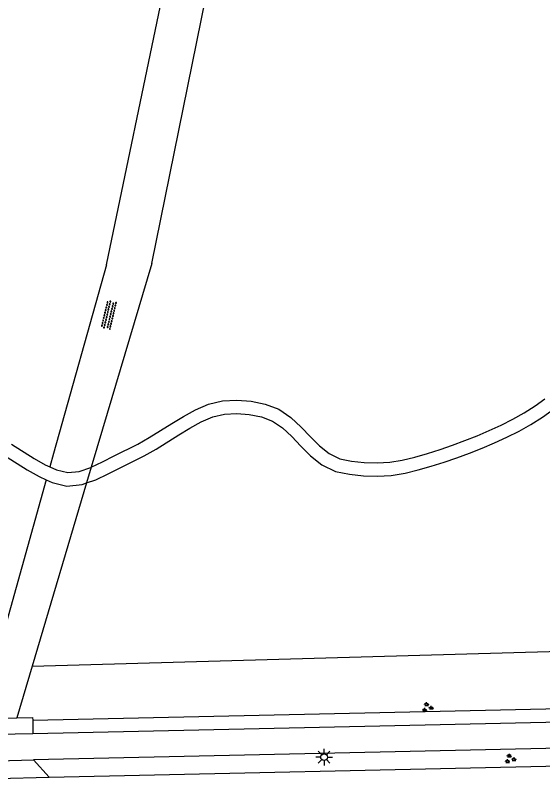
# Model space of a CAD drawing. Extents: x 128999 to 131010, y 395498 to 399007.
# Drawn here: x 129323.1 to 129362.7, y 396107.8 to 396165.1 of the extents above; entities that cross this region are included whole.
import ezdxf

# ---------------------------------------------------------------- set-up
doc = ezdxf.new("R2010")
doc.units = 0
for name, color, linetype in [('gg-knt-onverhard', 7, 'Continuous'), ('gg-knt-verharding', 7, 'Continuous'), ('gt-grn-groengrens', 7, 'Continuous'), ('gt-grn-groengrens NZ', 7, 'Continuous'), ('gt-grn-weggrens', 7, 'Continuous'), ('gt-symb-groenvak', 7, 'Continuous'), ('gt-symb-lichtmast', 7, 'Continuous'), ('gt-symb-overige verharding', 7, 'Continuous')]:
    doc.layers.add(name, color=color, linetype=linetype)

# ---------------------------------------------------------------- blocks, each defined once
blk = doc.blocks.new('gt0-OVH')
at = {"layer": 'gt-symb-overige verharding'}
for points in [[(-0.972, 0.298), (-0.967, 0.308), (-0.965, 0.319), (-0.966, 0.33), (-0.971, 0.34), (-0.978, 0.348), (-0.988, 0.353), (-0.999, 0.355), (-1.01, 0.354), (-1.02, 0.349), (-1.028, 0.342), (-1.033, 0.332), (-1.035, 0.321), (-1.034, 0.31), (-1.029, 0.3), (-1.022, 0.292), (-1.012, 0.287), (-1.001, 0.285), (-0.99, 0.286), (-0.98, 0.291)], [(-0.872, 0.106), (-0.867, 0.116), (-0.865, 0.126), (-0.866, 0.137), (-0.871, 0.147), (-0.878, 0.156), (-0.888, 0.161), (-0.899, 0.163), (-0.91, 0.162), (-0.92, 0.157), (-0.928, 0.15), (-0.933, 0.14), (-0.935, 0.129), (-0.934, 0.118), (-0.929, 0.108), (-0.922, 0.1), (-0.912, 0.095), (-0.901, 0.092), (-0.89, 0.094), (-0.88, 0.098)], [(-0.772, 0.298), (-0.767, 0.308), (-0.765, 0.319), (-0.766, 0.33), (-0.771, 0.34), (-0.778, 0.348), (-0.788, 0.353), (-0.799, 0.355), (-0.81, 0.354), (-0.82, 0.349), (-0.828, 0.342), (-0.833, 0.332), (-0.835, 0.321), (-0.834, 0.31), (-0.829, 0.3), (-0.822, 0.292), (-0.812, 0.287), (-0.801, 0.285), (-0.79, 0.286), (-0.78, 0.291)], [(-0.672, 0.106), (-0.667, 0.116), (-0.665, 0.126), (-0.666, 0.137), (-0.671, 0.147), (-0.678, 0.156), (-0.688, 0.161), (-0.699, 0.163), (-0.71, 0.162), (-0.72, 0.157), (-0.728, 0.15), (-0.733, 0.14), (-0.735, 0.129), (-0.734, 0.118), (-0.729, 0.108), (-0.722, 0.1), (-0.712, 0.095), (-0.701, 0.092), (-0.69, 0.094), (-0.68, 0.098)], [(-0.572, 0.298), (-0.567, 0.308), (-0.565, 0.319), (-0.566, 0.33), (-0.571, 0.34), (-0.578, 0.348), (-0.588, 0.353), (-0.599, 0.355), (-0.61, 0.354), (-0.62, 0.349), (-0.628, 0.342), (-0.633, 0.332), (-0.635, 0.321), (-0.634, 0.31), (-0.629, 0.3), (-0.622, 0.292), (-0.612, 0.287), (-0.601, 0.285), (-0.59, 0.286), (-0.58, 0.291)], [(-0.472, 0.106), (-0.467, 0.116), (-0.465, 0.126), (-0.466, 0.137), (-0.471, 0.147), (-0.478, 0.156), (-0.488, 0.161), (-0.499, 0.163), (-0.51, 0.162), (-0.52, 0.157), (-0.528, 0.15), (-0.533, 0.14), (-0.535, 0.129), (-0.534, 0.118), (-0.529, 0.108), (-0.522, 0.1), (-0.512, 0.095), (-0.501, 0.092), (-0.49, 0.094), (-0.48, 0.098)], [(-0.372, 0.298), (-0.367, 0.308), (-0.365, 0.319), (-0.366, 0.33), (-0.371, 0.34), (-0.378, 0.348), (-0.388, 0.353), (-0.399, 0.355), (-0.41, 0.354), (-0.42, 0.349), (-0.428, 0.342), (-0.433, 0.332), (-0.435, 0.321), (-0.434, 0.31), (-0.429, 0.3), (-0.422, 0.292), (-0.412, 0.287), (-0.401, 0.285), (-0.39, 0.286), (-0.38, 0.291)], [(-0.272, 0.106), (-0.267, 0.116), (-0.265, 0.126), (-0.266, 0.137), (-0.271, 0.147), (-0.278, 0.156), (-0.288, 0.161), (-0.299, 0.163), (-0.31, 0.162), (-0.32, 0.157), (-0.328, 0.15), (-0.333, 0.14), (-0.335, 0.129), (-0.334, 0.118), (-0.329, 0.108), (-0.322, 0.1), (-0.312, 0.095), (-0.301, 0.092), (-0.29, 0.094), (-0.28, 0.098)], [(-0.172, 0.298), (-0.167, 0.308), (-0.165, 0.319), (-0.166, 0.33), (-0.171, 0.34), (-0.178, 0.348), (-0.188, 0.353), (-0.199, 0.355), (-0.21, 0.354), (-0.22, 0.349), (-0.228, 0.342), (-0.233, 0.332), (-0.235, 0.321), (-0.234, 0.31), (-0.229, 0.3), (-0.222, 0.292), (-0.212, 0.287), (-0.201, 0.285), (-0.19, 0.286), (-0.18, 0.291)], [(-0.072, 0.106), (-0.067, 0.116), (-0.065, 0.126), (-0.066, 0.137), (-0.071, 0.147), (-0.078, 0.156), (-0.088, 0.161), (-0.099, 0.163), (-0.11, 0.162), (-0.12, 0.157), (-0.128, 0.15), (-0.133, 0.14), (-0.135, 0.129), (-0.134, 0.118), (-0.129, 0.108), (-0.122, 0.1), (-0.112, 0.095), (-0.101, 0.092), (-0.09, 0.094), (-0.08, 0.098)], [(0.028, 0.298), (0.033, 0.308), (0.035, 0.319), (0.034, 0.33), (0.029, 0.34), (0.022, 0.348), (0.012, 0.353), (0.001, 0.355), (-0.01, 0.354), (-0.02, 0.349), (-0.028, 0.342), (-0.033, 0.332), (-0.035, 0.321), (-0.034, 0.31), (-0.029, 0.3), (-0.022, 0.292), (-0.012, 0.287), (-0.001, 0.285), (0.01, 0.286), (0.02, 0.291)], [(0.128, 0.106), (0.133, 0.116), (0.135, 0.126), (0.134, 0.137), (0.129, 0.147), (0.122, 0.156), (0.112, 0.161), (0.101, 0.163), (0.09, 0.162), (0.08, 0.157), (0.072, 0.15), (0.067, 0.14), (0.065, 0.129), (0.066, 0.118), (0.071, 0.108), (0.078, 0.1), (0.088, 0.095), (0.099, 0.092), (0.11, 0.094), (0.12, 0.098)], [(0.228, 0.298), (0.233, 0.308), (0.235, 0.319), (0.234, 0.33), (0.229, 0.34), (0.222, 0.348), (0.212, 0.353), (0.201, 0.355), (0.19, 0.354), (0.18, 0.349), (0.172, 0.342), (0.167, 0.332), (0.165, 0.321), (0.166, 0.31), (0.171, 0.3), (0.178, 0.292), (0.188, 0.287), (0.199, 0.285), (0.21, 0.286), (0.22, 0.291)], [(0.328, 0.106), (0.333, 0.116), (0.335, 0.126), (0.334, 0.137), (0.329, 0.147), (0.322, 0.156), (0.312, 0.161), (0.301, 0.163), (0.29, 0.162), (0.28, 0.157), (0.272, 0.15), (0.267, 0.14), (0.265, 0.129), (0.266, 0.118), (0.271, 0.108), (0.278, 0.1), (0.288, 0.095), (0.299, 0.092), (0.31, 0.094), (0.32, 0.098)], [(0.428, 0.298), (0.433, 0.308), (0.435, 0.319), (0.434, 0.33), (0.429, 0.34), (0.422, 0.348), (0.412, 0.353), (0.401, 0.355), (0.39, 0.354), (0.38, 0.349), (0.372, 0.342), (0.367, 0.332), (0.365, 0.321), (0.366, 0.31), (0.371, 0.3), (0.378, 0.292), (0.388, 0.287), (0.399, 0.285), (0.41, 0.286), (0.42, 0.291)], [(0.528, 0.106), (0.533, 0.116), (0.535, 0.126), (0.534, 0.137), (0.529, 0.147), (0.522, 0.156), (0.512, 0.161), (0.501, 0.163), (0.49, 0.162), (0.48, 0.157), (0.472, 0.15), (0.467, 0.14), (0.465, 0.129), (0.466, 0.118), (0.471, 0.108), (0.478, 0.1), (0.488, 0.095), (0.499, 0.092), (0.51, 0.094), (0.52, 0.098)], [(0.628, 0.298), (0.633, 0.308), (0.635, 0.319), (0.634, 0.33), (0.629, 0.34), (0.622, 0.348), (0.612, 0.353), (0.601, 0.355), (0.59, 0.354), (0.58, 0.349), (0.572, 0.342), (0.567, 0.332), (0.565, 0.321), (0.566, 0.31), (0.571, 0.3), (0.578, 0.292), (0.588, 0.287), (0.599, 0.285), (0.61, 0.286), (0.62, 0.291)], [(0.728, 0.106), (0.733, 0.116), (0.735, 0.126), (0.734, 0.137), (0.729, 0.147), (0.722, 0.156), (0.712, 0.161), (0.701, 0.163), (0.69, 0.162), (0.68, 0.157), (0.672, 0.15), (0.667, 0.14), (0.665, 0.129), (0.666, 0.118), (0.671, 0.108), (0.678, 0.1), (0.688, 0.095), (0.699, 0.092), (0.71, 0.094), (0.72, 0.098)], [(0.828, 0.298), (0.833, 0.308), (0.835, 0.319), (0.834, 0.33), (0.829, 0.34), (0.822, 0.348), (0.812, 0.353), (0.801, 0.355), (0.79, 0.354), (0.78, 0.349), (0.772, 0.342), (0.767, 0.332), (0.765, 0.321), (0.766, 0.31), (0.771, 0.3), (0.778, 0.292), (0.788, 0.287), (0.799, 0.285), (0.81, 0.286), (0.82, 0.291)], [(0.928, 0.106), (0.933, 0.116), (0.935, 0.126), (0.934, 0.137), (0.929, 0.147), (0.922, 0.156), (0.912, 0.161), (0.901, 0.163), (0.89, 0.162), (0.88, 0.157), (0.872, 0.15), (0.867, 0.14), (0.865, 0.129), (0.866, 0.118), (0.871, 0.108), (0.878, 0.1), (0.888, 0.095), (0.899, 0.092), (0.91, 0.094), (0.92, 0.098)], [(1.028, 0.298), (1.033, 0.308), (1.035, 0.319), (1.034, 0.33), (1.029, 0.34), (1.022, 0.348), (1.012, 0.353), (1.001, 0.355), (0.99, 0.354), (0.98, 0.349), (0.972, 0.342), (0.967, 0.332), (0.965, 0.321), (0.966, 0.31), (0.971, 0.3), (0.978, 0.292), (0.988, 0.287), (0.999, 0.285), (1.01, 0.286), (1.02, 0.291)], [(-0.972, -0.142), (-0.967, -0.132), (-0.965, -0.121), (-0.966, -0.11), (-0.971, -0.1), (-0.978, -0.092), (-0.988, -0.087), (-0.999, -0.085), (-1.01, -0.086), (-1.02, -0.091), (-1.028, -0.098), (-1.033, -0.108), (-1.035, -0.119), (-1.034, -0.13), (-1.029, -0.14), (-1.022, -0.148), (-1.012, -0.153), (-1.001, -0.155), (-0.99, -0.154), (-0.98, -0.149)], [(-0.872, -0.334), (-0.867, -0.324), (-0.865, -0.314), (-0.866, -0.303), (-0.871, -0.293), (-0.878, -0.284), (-0.888, -0.279), (-0.899, -0.277), (-0.91, -0.278), (-0.92, -0.283), (-0.928, -0.29), (-0.933, -0.3), (-0.935, -0.311), (-0.934, -0.322), (-0.929, -0.332), (-0.922, -0.34), (-0.912, -0.345), (-0.901, -0.348), (-0.89, -0.346), (-0.88, -0.342)], [(-0.772, -0.142), (-0.767, -0.132), (-0.765, -0.121), (-0.766, -0.11), (-0.771, -0.1), (-0.778, -0.092), (-0.788, -0.087), (-0.799, -0.085), (-0.81, -0.086), (-0.82, -0.091), (-0.828, -0.098), (-0.833, -0.108), (-0.835, -0.119), (-0.834, -0.13), (-0.829, -0.14), (-0.822, -0.148), (-0.812, -0.153), (-0.801, -0.155), (-0.79, -0.154), (-0.78, -0.149)], [(-0.672, -0.334), (-0.667, -0.324), (-0.665, -0.314), (-0.666, -0.303), (-0.671, -0.293), (-0.678, -0.284), (-0.688, -0.279), (-0.699, -0.277), (-0.71, -0.278), (-0.72, -0.283), (-0.728, -0.29), (-0.733, -0.3), (-0.735, -0.311), (-0.734, -0.322), (-0.729, -0.332), (-0.722, -0.34), (-0.712, -0.345), (-0.701, -0.348), (-0.69, -0.346), (-0.68, -0.342)], [(-0.572, -0.142), (-0.567, -0.132), (-0.565, -0.121), (-0.566, -0.11), (-0.571, -0.1), (-0.578, -0.092), (-0.588, -0.087), (-0.599, -0.085), (-0.61, -0.086), (-0.62, -0.091), (-0.628, -0.098), (-0.633, -0.108), (-0.635, -0.119), (-0.634, -0.13), (-0.629, -0.14), (-0.622, -0.148), (-0.612, -0.153), (-0.601, -0.155), (-0.59, -0.154), (-0.58, -0.149)], [(-0.472, -0.334), (-0.467, -0.324), (-0.465, -0.314), (-0.466, -0.303), (-0.471, -0.293), (-0.478, -0.284), (-0.488, -0.279), (-0.499, -0.277), (-0.51, -0.278), (-0.52, -0.283), (-0.528, -0.29), (-0.533, -0.3), (-0.535, -0.311), (-0.534, -0.322), (-0.529, -0.332), (-0.522, -0.34), (-0.512, -0.345), (-0.501, -0.348), (-0.49, -0.346), (-0.48, -0.342)], [(-0.372, -0.142), (-0.367, -0.132), (-0.365, -0.121), (-0.366, -0.11), (-0.371, -0.1), (-0.378, -0.092), (-0.388, -0.087), (-0.399, -0.085), (-0.41, -0.086), (-0.42, -0.091), (-0.428, -0.098), (-0.433, -0.108), (-0.435, -0.119), (-0.434, -0.13), (-0.429, -0.14), (-0.422, -0.148), (-0.412, -0.153), (-0.401, -0.155), (-0.39, -0.154), (-0.38, -0.149)], [(-0.272, -0.334), (-0.267, -0.324), (-0.265, -0.314), (-0.266, -0.303), (-0.271, -0.293), (-0.278, -0.284), (-0.288, -0.279), (-0.299, -0.277), (-0.31, -0.278), (-0.32, -0.283), (-0.328, -0.29), (-0.333, -0.3), (-0.335, -0.311), (-0.334, -0.322), (-0.329, -0.332), (-0.322, -0.34), (-0.312, -0.345), (-0.301, -0.348), (-0.29, -0.346), (-0.28, -0.342)], [(-0.172, -0.142), (-0.167, -0.132), (-0.165, -0.121), (-0.166, -0.11), (-0.171, -0.1), (-0.178, -0.092), (-0.188, -0.087), (-0.199, -0.085), (-0.21, -0.086), (-0.22, -0.091), (-0.228, -0.098), (-0.233, -0.108), (-0.235, -0.119), (-0.234, -0.13), (-0.229, -0.14), (-0.222, -0.148), (-0.212, -0.153), (-0.201, -0.155), (-0.19, -0.154), (-0.18, -0.149)], [(-0.072, -0.334), (-0.067, -0.324), (-0.065, -0.314), (-0.066, -0.303), (-0.071, -0.293), (-0.078, -0.284), (-0.088, -0.279), (-0.099, -0.277), (-0.11, -0.278), (-0.12, -0.283), (-0.128, -0.29), (-0.133, -0.3), (-0.135, -0.311), (-0.134, -0.322), (-0.129, -0.332), (-0.122, -0.34), (-0.112, -0.345), (-0.101, -0.348), (-0.09, -0.346), (-0.08, -0.342)], [(0.028, -0.142), (0.033, -0.132), (0.035, -0.121), (0.034, -0.11), (0.029, -0.1), (0.022, -0.092), (0.012, -0.087), (0.001, -0.085), (-0.01, -0.086), (-0.02, -0.091), (-0.028, -0.098), (-0.033, -0.108), (-0.035, -0.119), (-0.034, -0.13), (-0.029, -0.14), (-0.022, -0.148), (-0.012, -0.153), (-0.001, -0.155), (0.01, -0.154), (0.02, -0.149)], [(0.128, -0.334), (0.133, -0.324), (0.135, -0.314), (0.134, -0.303), (0.129, -0.293), (0.122, -0.284), (0.112, -0.279), (0.101, -0.277), (0.09, -0.278), (0.08, -0.283), (0.072, -0.29), (0.067, -0.3), (0.065, -0.311), (0.066, -0.322), (0.071, -0.332), (0.078, -0.34), (0.088, -0.345), (0.099, -0.348), (0.11, -0.346), (0.12, -0.342)], [(0.228, -0.142), (0.233, -0.132), (0.235, -0.121), (0.234, -0.11), (0.229, -0.1), (0.222, -0.092), (0.212, -0.087), (0.201, -0.085), (0.19, -0.086), (0.18, -0.091), (0.172, -0.098), (0.167, -0.108), (0.165, -0.119), (0.166, -0.13), (0.171, -0.14), (0.178, -0.148), (0.188, -0.153), (0.199, -0.155), (0.21, -0.154), (0.22, -0.149)], [(0.328, -0.334), (0.333, -0.324), (0.335, -0.314), (0.334, -0.303), (0.329, -0.293), (0.322, -0.284), (0.312, -0.279), (0.301, -0.277), (0.29, -0.278), (0.28, -0.283), (0.272, -0.29), (0.267, -0.3), (0.265, -0.311), (0.266, -0.322), (0.271, -0.332), (0.278, -0.34), (0.288, -0.345), (0.299, -0.348), (0.31, -0.346), (0.32, -0.342)], [(0.428, -0.142), (0.433, -0.132), (0.435, -0.121), (0.434, -0.11), (0.429, -0.1), (0.422, -0.092), (0.412, -0.087), (0.401, -0.085), (0.39, -0.086), (0.38, -0.091), (0.372, -0.098), (0.367, -0.108), (0.365, -0.119), (0.366, -0.13), (0.371, -0.14), (0.378, -0.148), (0.388, -0.153), (0.399, -0.155), (0.41, -0.154), (0.42, -0.149)], [(0.528, -0.334), (0.533, -0.324), (0.535, -0.314), (0.534, -0.303), (0.529, -0.293), (0.522, -0.284), (0.512, -0.279), (0.501, -0.277), (0.49, -0.278), (0.48, -0.283), (0.472, -0.29), (0.467, -0.3), (0.465, -0.311), (0.466, -0.322), (0.471, -0.332), (0.478, -0.34), (0.488, -0.345), (0.499, -0.348), (0.51, -0.346), (0.52, -0.342)], [(0.628, -0.142), (0.633, -0.132), (0.635, -0.121), (0.634, -0.11), (0.629, -0.1), (0.622, -0.092), (0.612, -0.087), (0.601, -0.085), (0.59, -0.086), (0.58, -0.091), (0.572, -0.098), (0.567, -0.108), (0.565, -0.119), (0.566, -0.13), (0.571, -0.14), (0.578, -0.148), (0.588, -0.153), (0.599, -0.155), (0.61, -0.154), (0.62, -0.149)], [(0.728, -0.334), (0.733, -0.324), (0.735, -0.314), (0.734, -0.303), (0.729, -0.293), (0.722, -0.284), (0.712, -0.279), (0.701, -0.277), (0.69, -0.278), (0.68, -0.283), (0.672, -0.29), (0.667, -0.3), (0.665, -0.311), (0.666, -0.322), (0.671, -0.332), (0.678, -0.34), (0.688, -0.345), (0.699, -0.348), (0.71, -0.346), (0.72, -0.342)], [(0.828, -0.142), (0.833, -0.132), (0.835, -0.121), (0.834, -0.11), (0.829, -0.1), (0.822, -0.092), (0.812, -0.087), (0.801, -0.085), (0.79, -0.086), (0.78, -0.091), (0.772, -0.098), (0.767, -0.108), (0.765, -0.119), (0.766, -0.13), (0.771, -0.14), (0.778, -0.148), (0.788, -0.153), (0.799, -0.155), (0.81, -0.154), (0.82, -0.149)], [(0.928, -0.334), (0.933, -0.324), (0.935, -0.314), (0.934, -0.303), (0.929, -0.293), (0.922, -0.284), (0.912, -0.279), (0.901, -0.277), (0.89, -0.278), (0.88, -0.283), (0.872, -0.29), (0.867, -0.3), (0.865, -0.311), (0.866, -0.322), (0.871, -0.332), (0.878, -0.34), (0.888, -0.345), (0.899, -0.348), (0.91, -0.346), (0.92, -0.342)], [(1.028, -0.142), (1.033, -0.132), (1.035, -0.121), (1.034, -0.11), (1.029, -0.1), (1.022, -0.092), (1.012, -0.087), (1.001, -0.085), (0.99, -0.086), (0.98, -0.091), (0.972, -0.098), (0.967, -0.108), (0.965, -0.119), (0.966, -0.13), (0.971, -0.14), (0.978, -0.148), (0.988, -0.153), (0.999, -0.155), (1.01, -0.154), (1.02, -0.149)]]:
    blk.add_lwpolyline(points, close=True, dxfattribs=at)
blk = doc.blocks.new('gt0-LMAST')
at = {"layer": 'gt-symb-lichtmast'}
for p, q in [((-0.005, 0.246), (-0.005, 0.621)), ((-0.182, 0.173), (-0.447, 0.438)), ((0.172, 0.173), (0.437, 0.438)), ((-0.255, -0.004), (-0.63, -0.004)), ((-0.182, -0.181), (-0.447, -0.446)), ((-0.005, -0.254), (-0.005, -0.629)), ((0.437, -0.446), (0.172, -0.181)), ((0.245, -0.004), (0.62, -0.004))]:
    blk.add_line(p, q, dxfattribs=at)
blk.add_circle((-0.005, -0.004), 0.25, dxfattribs=at)
blk = doc.blocks.new('gt0-GRVAK')
at = {"layer": 'gt-symb-groenvak'}
for p, q in [((-0.11, 0.189), (-0.228, 0.24)), ((-0.182, 0.153), (0.088, 0.153)), ((-0.091, 0.211), (-0.156, 0.322)), ((-0.047, 0.214), (-0.047, 0.393)), ((-0.004, 0.211), (0.061, 0.322)), ((0.015, 0.189), (0.133, 0.24)), ((0.262, -0.052), (0.197, 0.059)), ((0.305, -0.049), (0.305, 0.13)), ((0.349, -0.052), (0.414, 0.059)), ((-0.245, -0.228), (-0.363, -0.177)), ((-0.318, -0.264), (-0.047, -0.264)), ((-0.226, -0.206), (-0.291, -0.095)), ((-0.183, -0.203), (-0.183, -0.024)), ((-0.139, -0.206), (-0.074, -0.095)), ((-0.12, -0.228), (-0.002, -0.177)), ((0.243, -0.074), (0.125, -0.023)), ((0.17, -0.11), (0.441, -0.11)), ((0.368, -0.074), (0.486, -0.023))]:
    blk.add_line(p, q, dxfattribs=at)

msp = doc.modelspace()

# ---------------------------------------------------------------- linework, layer by layer
at = {"layer": 'gg-knt-onverhard'}
for p, q in [((129329.96, 396146.36), (129338.79, 396188.763)), ((129333.36, 396146.44), (129342.024, 396189.097)), ((129329.96, 396146.36), (129326.001, 396132.217)), ((129333.36, 396146.44), (129329.671, 396134.039)), ((129329.671, 396134.039), (129328.824, 396131.191)), ((129326.001, 396132.217), (129325.721, 396131.217)), ((129325.448, 396130.242), (129321.517, 396116.2)), ((129328.473, 396130.01), (129324.389, 396116.282)), ((129324.389, 396116.282), (129323.239, 396112.416))]:
    msp.add_line(p, q, dxfattribs=at)
for points in [[(129328.824, 396131.191), (129329.657, 396131.581), (129330.542, 396132.039), (129332.321, 396132.921), (129333.167, 396133.409), (129334.859, 396134.466), (129335.731, 396134.99), (129336.64, 396135.478), (129337.616, 396135.905), (129338.676, 396136.156), (129339.753, 396136.215), (129340.812, 396136.13), (129341.861, 396135.923), (129342.896, 396135.538), (129343.797, 396134.907), (129344.56, 396134.187), (129345.257, 396133.461), (129345.943, 396132.781), (129346.661, 396132.211), (129347.455, 396131.827), (129348.352, 396131.646), (129349.304, 396131.538), (129350.261, 396131.507), (129351.212, 396131.561), (129352.152, 396131.712), (129353.092, 396131.952), (129354.04, 396132.223), (129354.982, 396132.518), (129355.917, 396132.838), (129356.843, 396133.18), (129357.761, 396133.546), (129358.67, 396133.932), (129359.564, 396134.342), (129360.439, 396134.782), (129361.29, 396135.259), (129362.112, 396135.777), (129362.846, 396136.307)], [(129328.473, 396130.01), (129329.16, 396130.244), (129330.099, 396130.684), (129330.991, 396131.145), (129332.796, 396132.04), (129333.681, 396132.551), (129335.382, 396133.614), (129336.225, 396134.12), (129337.078, 396134.578), (129337.934, 396134.953), (129338.82, 396135.162), (129339.74, 396135.213), (129340.674, 396135.138), (129341.588, 396134.957), (129342.427, 396134.646), (129343.164, 396134.129), (129343.856, 396133.477), (129344.544, 396132.76), (129345.278, 396132.032), (129346.126, 396131.359), (129347.133, 396130.872), (129348.197, 396130.657), (129349.232, 396130.54), (129350.274, 396130.506), (129351.32, 396130.566), (129352.355, 396130.732), (129353.353, 396130.986), (129354.327, 396131.265), (129355.294, 396131.568), (129356.252, 396131.895), (129357.201, 396132.247), (129358.141, 396132.621), (129359.073, 396133.017), (129359.997, 396133.44), (129360.909, 396133.899), (129361.802, 396134.4), (129362.672, 396134.948), (129363.56, 396135.589)], [(129322.856, 396132.917), (129324.535, 396131.849), (129325.375, 396131.373), (129325.721, 396131.217)], [(129322.326, 396132.069), (129324.021, 396130.99), (129324.921, 396130.48), (129325.448, 396130.242)], [(129325.721, 396131.217), (129326.222, 396130.99), (129327.065, 396130.787), (129327.918, 396130.877), (129328.785, 396131.173), (129328.824, 396131.191)], [(129325.448, 396130.242), (129325.897, 396130.04), (129326.998, 396129.774), (129328.134, 396129.895), (129328.473, 396130.01)]]:
    msp.add_lwpolyline(points, dxfattribs=at)
at = {"layer": 'gg-knt-verharding'}
for p, q in [((129324.456, 396111.242), (129386.407, 396112.606)), ((129320.44, 396112.354), (129323.239, 396112.416)), ((129324.434, 396112.242), (129324.456, 396111.242)), ((129318.856, 396111.119), (129324.456, 396111.242)), ((129386.45, 396110.64), (129324.5, 396109.26)), ((129318.9, 396109.13), (129324.5, 396109.26)), ((129324.5, 396109.26), (129325.67, 396107.95)), ((129325.67, 396107.95), (129385.23, 396109.27)), ((129317.66, 396107.77), (129325.67, 396107.95))]:
    msp.add_line(p, q, dxfattribs=at)
msp.add_lwpolyline([(129323.239, 396112.416), (129324.429, 396112.442), (129324.434, 396112.242)], dxfattribs=at)
at = {"layer": 'gt-grn-groengrens'}
msp.add_line((129324.389, 396116.282), (129390.062, 396118.155), dxfattribs=at)
at = {"layer": 'gt-grn-groengrens NZ'}
msp.add_line((129324.434, 396112.242), (129386.385, 396113.606), dxfattribs=at)
at = {"layer": 'gt-grn-weggrens'}
msp.add_line((129328.824, 396131.191), (129328.473, 396130.01), dxfattribs=at)

# ---------------------------------------------------------------- block references
at = {"layer": 'gt-symb-groenvak'}
for p in [(129354.022, 396113.184), (129360.231, 396109.327)]:
    msp.add_blockref('gt0-GRVAK', p, dxfattribs=at)
at = {"layer": 'gt-symb-lichtmast'}
msp.add_blockref('gt0-LMAST', (129346.287, 396109.461), dxfattribs=at)
at = {"layer": 'gt-symb-overige verharding', "rotation": -103.46677689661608}
msp.add_blockref('gt0-OVH', (129330.138, 396142.598), dxfattribs=at)

doc.saveas('drawing.dxf')
